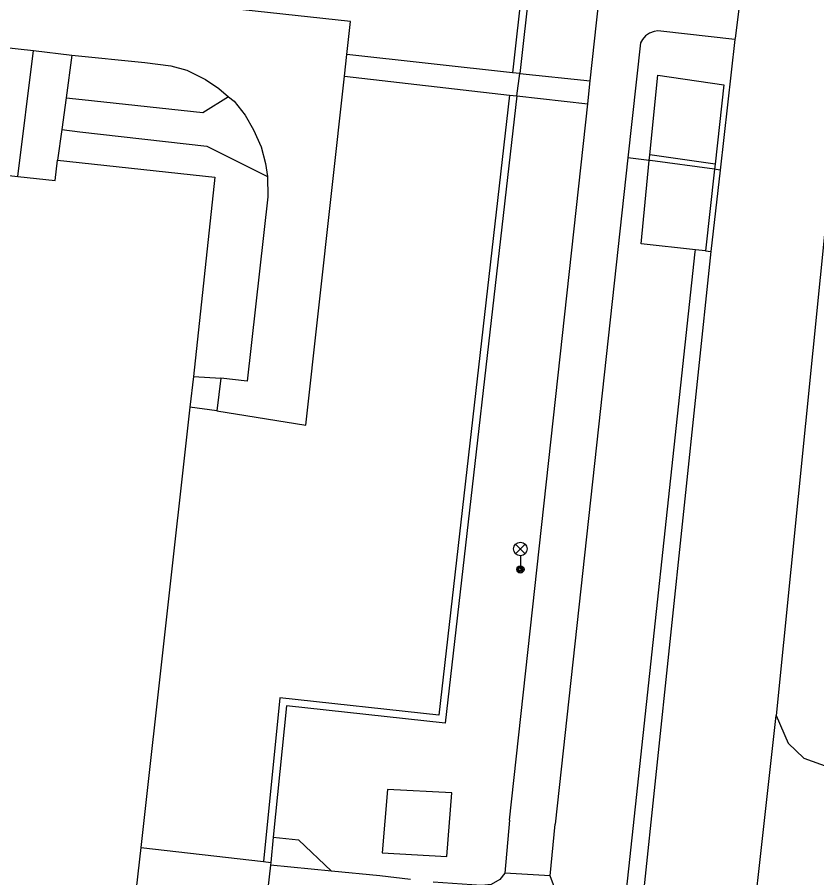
# Model space of a CAD drawing. Extents: x -595546 to -593986, y -1160845 to -1159202.
# Drawn here: x -594468.76 to -594424.68, y -1159771.6 to -1159724.19 of the extents above; entities that cross this region are included whole.
import ezdxf

# ---------------------------------------------------------------- set-up
doc = ezdxf.new("R2010")
doc.units = 0
for name, color, linetype in [('Level 33', 7, 'Continuous'), ('Specificka linie pasportu komunikaci', 7, 'Continuous'), ('TM - budovy zdene_ betonove - VP', 7, 'Continuous'), ('TM - chodniky - VP', 7, 'Continuous'), ('TM - komunikace - VP', 7, 'Continuous'), ('TM - letecke snimky - pomocna linie', 7, 'Continuous'), ('TM - plot drateny_ kovovy - VP', 7, 'Continuous'), ('TM - podezdivka plotu - VP', 7, 'Continuous'), ('TM - rozhrani ploch obecne - VP', 7, 'Continuous'), ('TM - vjezd na pozemek', 7, 'Continuous'), ('TM - zed operna - VP', 7, 'Continuous')]:
    doc.layers.add(name, color=color, linetype=linetype)

msp = doc.modelspace()

# ---------------------------------------------------------------- linework, layer by layer
at = {"layer": 'Level 33'}
for p, q in [((-594441.285, -1159753.75), (-594440.755, -1159753.22)), ((-594441.285, -1159753.22), (-594440.755, -1159753.75)), ((-594441.02, -1159753.86), (-594441.02, -1159754.61))]:
    msp.add_line(p, q, dxfattribs=at)
for centre, radius in [((-594441.02, -1159753.485), 0.375), ((-594441.02, -1159754.61), 0.2), ((-594441.02, -1159754.61), 0.145), ((-594441.02, -1159754.61), 0.0876)]:
    msp.add_circle(centre, radius, dxfattribs=at)
at = {"layer": 'Specificka linie pasportu komunikaci'}
for points in [[(-594437.17, -1159727.7), (-594435.29, -1159710.36), (-594435.24, -1159709.71)], [(-594429.19, -1159725.42), (-594433.27, -1159724.95), (-594433.45, -1159724.94), (-594433.65, -1159724.97), (-594433.9, -1159725.07), (-594434.12, -1159725.22), (-594434.29, -1159725.42), (-594434.39, -1159725.6), (-594435.09, -1159731.93)], [(-594441.06, -1159727.3), (-594437.17, -1159727.7)], [(-594437.31, -1159728.96), (-594437.17, -1159727.7)], [(-594441.22, -1159728.53), (-594437.31, -1159728.96)], [(-594441.62, -1159768.42), (-594437.31, -1159728.96)], [(-594435.09, -1159731.93), (-594439.11, -1159768.65)], [(-594433.92, -1159732.09), (-594435.09, -1159731.93)], [(-594430.32, -1159732.57), (-594433.86, -1159732.09), (-594433.92, -1159732.09)], [(-594430.01, -1159732.61), (-594430.22, -1159732.58), (-594430.32, -1159732.57)], [(-594435.23, -1159772.81), (-594431.38, -1159737.12), (-594431.36, -1159737)], [(-594431, -1159799.32), (-594426.92, -1159762.66)], [(-594454.64, -1159769.37), (-594453.25, -1159769.51), (-594451.43, -1159771.24)], [(-594439.37, -1159771.5), (-594441.87, -1159771.34)]]:
    msp.add_lwpolyline(points, dxfattribs=at)
at = {"layer": 'TM - budovy zdene_ betonove - VP'}
for points in [[(-594477.05, -1159732.02), (-594468.72, -1159732.96)], [(-594466.66, -1159733.19), (-594466.53, -1159732.06)], [(-594466.53, -1159732.06), (-594457.86, -1159733)], [(-594468.72, -1159732.96), (-594466.66, -1159733.19)], [(-594457.86, -1159733), (-594459.05, -1159743.98)], [(-594459.05, -1159743.98), (-594459.24, -1159745.68)], [(-594459.24, -1159745.68), (-594461.95, -1159769.94)], [(-594461.95, -1159769.94), (-594464.85, -1159795.44)], [(-594461.95, -1159769.94), (-594455.18, -1159770.71)], [(-594454.8, -1159770.9), (-594457.68, -1159796.14)], [(-594455.18, -1159770.71), (-594454.78, -1159770.76)], [(-594454.78, -1159770.76), (-594454.8, -1159770.9)]]:
    msp.add_lwpolyline(points, dxfattribs=at)
at = {"layer": 'TM - chodniky - VP'}
for points in [[(-594450.59, -1159726.25), (-594450.38, -1159724.42), (-594478.21, -1159721.4)], [(-594488.38, -1159727.7), (-594482.86, -1159725.34), (-594480.85, -1159724.83), (-594478.84, -1159724.83), (-594467.86, -1159726.02)], [(-594468.72, -1159732.96), (-594467.86, -1159726.02)], [(-594465.75, -1159726.28), (-594466.06, -1159728.63)], [(-594465.75, -1159726.28), (-594461.73, -1159726.69)], [(-594441.46, -1159727.25), (-594450.59, -1159726.25)], [(-594461.73, -1159726.69), (-594460.29, -1159726.86), (-594459.41, -1159727.11), (-594458.38, -1159727.63), (-594457.65, -1159728.11), (-594457.11, -1159728.57)], [(-594452.84, -1159746.67), (-594450.71, -1159727.43)], [(-594450.71, -1159727.43), (-594441.62, -1159728.48)], [(-594466.06, -1159728.63), (-594466.307, -1159730.385)], [(-594457.11, -1159728.57), (-594456.8, -1159728.82), (-594456.19, -1159729.58), (-594455.73, -1159730.39), (-594455.31, -1159731.33), (-594455.08, -1159732.25), (-594454.97, -1159732.966)], [(-594466.307, -1159730.385), (-594466.53, -1159732.06)], [(-594454.97, -1159732.966), (-594454.94, -1159734.09)], [(-594454.94, -1159734.09), (-594456.08, -1159744.24)], [(-594459.05, -1159743.98), (-594457.53, -1159744.07)], [(-594456.08, -1159744.24), (-594457.53, -1159744.07)], [(-594457.76, -1159745.87), (-594459.24, -1159745.68)], [(-594457.76, -1159745.87), (-594452.84, -1159746.67)], [(-594441.62, -1159768.42), (-594441.87, -1159771.34)], [(-594439.37, -1159771.5), (-594439.11, -1159768.65)], [(-594451.43, -1159771.24), (-594454.8, -1159770.9)], [(-594448.76, -1159771.5), (-594451.43, -1159771.24)], [(-594441.87, -1159771.34), (-594442.16, -1159771.69), (-594442.63, -1159771.97), (-594443.16, -1159772.02), (-594445.82, -1159771.84)], [(-594438.96, -1159772.47), (-594439.14, -1159772.13), (-594439.37, -1159771.5)]]:
    msp.add_lwpolyline(points, dxfattribs=at)
at = {"layer": 'TM - komunikace - VP'}
for points in [[(-594428.84, -1159722.56), (-594429.18, -1159725.34)], [(-594429.18, -1159725.34), (-594429.19, -1159725.42)], [(-594429.19, -1159725.42), (-594430.01, -1159732.61)], [(-594423.68, -1159730.49), (-594426.92, -1159762.66)], [(-594430.01, -1159732.61), (-594430.52, -1159737.1)], [(-594430.52, -1159737.1), (-594434.28, -1159772.9)], [(-594430.82, -1159737.06), (-594430.52, -1159737.1)], [(-594426.92, -1159762.66), (-594426.25, -1159764.19)], [(-594426.25, -1159764.19), (-594425.39, -1159765.01)], [(-594425.39, -1159765.01), (-594423.56, -1159765.67)]]:
    msp.add_lwpolyline(points, dxfattribs=at)
at = {"layer": 'TM - letecke snimky - pomocna linie'}
for points in [[(-594466.063, -1159728.629), (-594465.175, -1159728.726)], [(-594465.175, -1159728.726), (-594458.532, -1159729.447), (-594457.107, -1159728.565)], [(-594466.307, -1159730.385), (-594465.316, -1159730.497)], [(-594465.316, -1159730.497), (-594458.302, -1159731.289), (-594454.97, -1159732.966)], [(-594448.34, -1159766.73), (-594448.64, -1159770.22), (-594445.07, -1159770.42), (-594444.8, -1159766.92), (-594448.34, -1159766.73)]]:
    msp.add_lwpolyline(points, dxfattribs=at)
at = {"layer": 'TM - plot drateny_ kovovy - VP'}
for points in [[(-594435.98, -1159678.17), (-594441.46, -1159727.25)], [(-594441.06, -1159727.3), (-594441.46, -1159727.25)], [(-594441.62, -1159728.48), (-594445.52, -1159762.64)], [(-594441.62, -1159728.48), (-594441.22, -1159728.53)], [(-594454.28, -1159761.68), (-594455.18, -1159770.71)], [(-594445.52, -1159762.64), (-594454.28, -1159761.68)]]:
    msp.add_lwpolyline(points, dxfattribs=at)
at = {"layer": 'TM - podezdivka plotu - VP'}
for points in [[(-594435.58, -1159678.21), (-594441.06, -1159727.3)], [(-594441.22, -1159728.53), (-594445.17, -1159763.08)], [(-594453.92, -1159762.12), (-594454.64, -1159769.37)], [(-594445.17, -1159763.08), (-594453.92, -1159762.12)], [(-594454.64, -1159769.37), (-594454.78, -1159770.76)]]:
    msp.add_lwpolyline(points, dxfattribs=at)
at = {"layer": 'TM - rozhrani ploch obecne - VP'}
for points in [[(-594467.86, -1159726.02), (-594465.75, -1159726.28)], [(-594450.71, -1159727.43), (-594450.59, -1159726.25)], [(-594433.89, -1159731.78), (-594433.45, -1159727.39)], [(-594433.45, -1159727.39), (-594429.8, -1159727.92)], [(-594429.8, -1159727.92), (-594430.29, -1159732.29)], [(-594433.92, -1159732.09), (-594433.89, -1159731.78)], [(-594430.29, -1159732.29), (-594433.89, -1159731.78)], [(-594434.37, -1159736.67), (-594433.92, -1159732.09)], [(-594430.29, -1159732.29), (-594430.32, -1159732.57)], [(-594430.32, -1159732.57), (-594430.82, -1159737.06)], [(-594431.36, -1159737), (-594434.37, -1159736.67)], [(-594430.82, -1159737.06), (-594431.36, -1159737)], [(-594457.53, -1159744.07), (-594457.76, -1159745.87)]]:
    msp.add_lwpolyline(points, dxfattribs=at)
at = {"layer": 'TM - vjezd na pozemek'}
msp.add_lwpolyline([(-594441.22, -1159728.53), (-594441.06, -1159727.3)], dxfattribs=at)
at = {"layer": 'TM - zed operna - VP'}
msp.add_lwpolyline([(-594447.07, -1159771.7), (-594448.76, -1159771.5)], dxfattribs=at)

doc.saveas('drawing.dxf')
